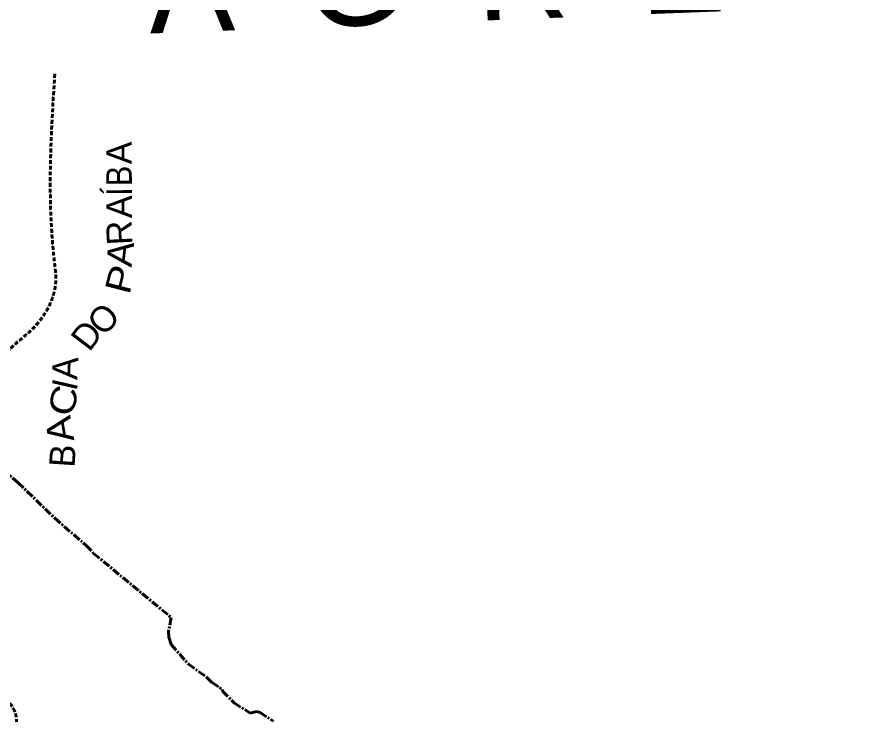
# Model space of a CAD drawing. Extents: x 553962 to 842807, y 8883888 to 9032388.
# Drawn here: x 753949 to 767338, y 8969817 to 8980756 of the extents above; entities that cross this region are included whole.
import ezdxf
from ezdxf.enums import TextEntityAlignment as Align

# ---------------------------------------------------------------- set-up
doc = ezdxf.new("R2010")
doc.units = 0
doc.header["$LTSCALE"] = 20
doc.linetypes.add('LONG_DASH_SHORT_DASH', pattern=[9.9, 6, -1.2, 1.5, -1.2])
doc.linetypes.add('MEDIUM_DASHED', pattern=[4.5, 3, -1.5])
for name, color, linetype, lineweight in [('10', 7, 'MEDIUM_DASHED', 60), ('24', 7, 'Continuous', 25), ('7', 7, 'LONG_DASH_SHORT_DASH', 60)]:
    doc.layers.add(name, color=color, linetype=linetype, lineweight=lineweight)
doc.layers.add('55', color=7, linetype='Continuous')

msp = doc.modelspace()

# ---------------------------------------------------------------- linework, layer by layer
at = {"layer": '10'}
msp.add_spline([(753353.79, 8967411.3), (753402.05, 8967459.7), (753447.54, 8967537.87), (753569.87, 8968137.37), (753569.87, 8968618.22), (753685.28, 8969252.94), (753896.85, 8969522.21), (753935.32, 8969791.48), (753646.81, 8970214.63), (753242.9, 8970791.64), (753050.56, 8971291.72), (752896.69, 8971618.7), (753127.49, 8972484.22), (753300.6, 8973080.47), (753550.64, 8973484.38), (753646.81, 8973869.06), (753589.11, 8974215.27), (753589.11, 8974484.54), (753704.51, 8974811.52), (753723.74, 8975176.96), (753762.21, 8975427), (754089.19, 8975773.21), (754377.69, 8976100.18), (754550.8, 8976561.79), (754531.56, 8976946.47), (754538.82, 8979865.48)], degree=3, dxfattribs=at)
at = {"layer": '24'}
msp.add_spline([(771983.61, 8980431.58), (771458.07, 8980369.71), (771148.92, 8980648.12), (771087.09, 8980988.39), (770932.52, 8981297.73), (770808.86, 8981638.01), (770345.15, 8981761.75), (770005.09, 8981885.48), (769819.6, 8982071.09), (769634.12, 8981854.55), (769479.54, 8982009.22), (769015.83, 8982318.56), (768923.09, 8982689.77), (768706.68, 8982937.24), (768593.53, 8983157.41), (768713.17, 8983415.27), (768842.02, 8983516.58), (768842.02, 8983590.25), (768630.34, 8983700.77), (768289.81, 8983940.21), (768206.98, 8984262.54), (768022.91, 8984465.15), (767700.78, 8984557.24), (767590.34, 8984640.13), (767553.53, 8985036.13), (767599.54, 8985266.37), (767599.54, 8985422.93), (767461.49, 8985607.12), (767314.23, 8985634.75), (767268.21, 8985533.44), (767139.36, 8985496.6), (766918.48, 8985616.33), (766789.63, 8985818.93), (766559.54, 8985957.08), (766219.01, 8986297.83), (765850.87, 8986500.43), (765363.08, 8986924.07), (764801.66, 8987504.26), (764663.61, 8987623.98), (764378.29, 8988066.04), (764295.46, 8988259.43), (764221.84, 8988296.27), (764083.78, 8988204.18), (763982.54, 8988268.64), (763669.62, 8988664.65), (763586.79, 8988683.07), (763540.77, 8988848.84), (763605.2, 8988913.3), (763665.01, 8988922.51), (763720.24, 8989088.28), (763554.57, 8989254.05), (763480.94, 8989475.08), (763628.2, 8989677.69), (763977.94, 8989935.55), (764143.6, 8990101.32), (764125.19, 8990285.51), (763849.09, 8990377.6), (763793.86, 8990524.95), (763591.39, 8990617.05), (763480.94, 8990635.47), (763260.06, 8990524.95), (763094.39, 8990524.95), (762965.54, 8990635.47), (762818.29, 8990856.49), (762781.47, 8990930.17), (762652.62, 8990967.01), (762450.14, 8991169.61), (762082, 8991335.38), (761916.34, 8991464.32), (761750.67, 8991464.32), (761640.23, 8991261.71), (761456.16, 8991059.1), (761382.53, 8990967.01), (761290.49, 8990948.59), (761198.46, 8991059.1), (761143.24, 8991298.55), (760867.13, 8991464.32), (760738.28, 8991666.92), (760498.99, 8991795.86), (760351.73, 8992035.3), (760094.03, 8992495.77), (759854.74, 8992403.68), (759652.26, 8992256.33), (759394.56, 8992477.35), (758971.2, 8992643.12), (758731.9, 8992753.64), (758639.87, 8993048.34), (758566.24, 8993324.62), (758695.09, 8993508.81), (758915.98, 8993453.55), (758879.16, 8993619.32)], degree=3, dxfattribs=at)
at = {"layer": '7'}
msp.add_lwpolyline([(753583.61, 8973799.77), (753961.24, 8973460.62), (754538.04, 8972903.27), (755030.02, 8972474.8), (755147.66, 8972349.62), (756362.79, 8971343.96), (756320.3, 8971125.07), (756323.77, 8971036.61), (756361.24, 8970920.93), (756631.5, 8970616), (756915.02, 8970410.09), (757002.57, 8970325.13), (757165.19, 8970215.81), (757167.73, 8970190.07), (757348.93, 8970005.57), (757600.54, 8969846.9), (757701.29, 8969872.71), (757754.85, 8969855.65), (757962.93, 8969718.54)], dxfattribs=at)

# ---------------------------------------------------------------- texts
at = {"layer": '10'}
for s, rotation, p in [('A', 90.036, (755746.3, 8978627.38)), ('A', 90.036, (755746.83, 8977783.24)), ('R', 92.943, (755748.61, 8977384.16)), ('O', 47.713, (755448.39, 8975892)), ('D', 52.701, (755198.03, 8975649.49)), ('A', 87.425, (754900.6, 8975243.17)), ('I', 77.053, (754893.19, 8974952.8)), ('B', 86.239, (754860.02, 8973866.05))]:
    msp.add_text(s, height=400, rotation=rotation, dxfattribs=at).set_placement(p, align=Align.CENTER)
for s, rotation, width, p in [('B', 90.036, 0.9, (755746.53, 8978265.78)), ('Í', 90.036, 0.85, (755746.68, 8978022.05)), ('A', 83.512, 1.1, (755762.59, 8977022.03)), ('P', 75.752, 1.2, (755758.5, 8976597.75)), ('C', 75.108, 1.2, (754866.05, 8974693.73)), ('A', 99.428, 1.15, (754812.11, 8974324.49))]:
    msp.add_text(s, height=400, rotation=rotation, dxfattribs=dict(at, width=width)).set_placement(p, align=Align.CENTER)
at = {"layer": '55'}
msp.add_text('A  G  R  E  S  T  E', height=1500, rotation=2.229, dxfattribs=at).set_placement((756032.34, 8980498.32))

doc.saveas('drawing.dxf')
